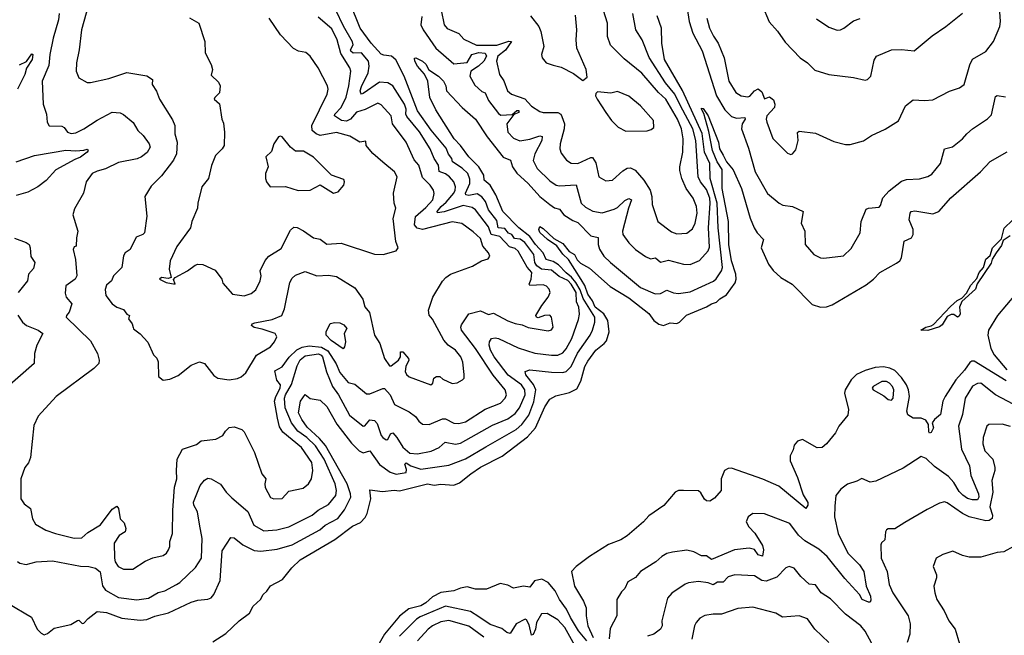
# Model space of a CAD drawing. Extents: x 1246230 to 1426786, y 660032 to 763141.
# Tile 489 of 566: x 1339436 to 1345398, y 726948 to 730677. Entities that reach past the tile are written whole.
import ezdxf

# ---------------------------------------------------------------- set-up
doc = ezdxf.new("R2010")
doc.units = 0

msp = doc.modelspace()

# ---------------------------------------------------------------- linework, layer by layer
at = {"layer": '0CON10XD'}
for points in [[(1339423.1, 727395), (1339436.7, 727385), (1339475, 727377.1), (1339535, 727393.6), (1339635, 727399.6), (1339805, 727365.5), (1339854.2, 727364.2), (1339895, 727354.2), (1339922.3, 727332.3), (1339937.4, 727247.4), (1339955, 727220.5), (1340035, 727176.7), (1340145, 727163.4), (1340215, 727172.7), (1340275, 727207.1), (1340315, 727217.3), (1340386, 727255), (1340405, 727266.7), (1340501.2, 727358.8), (1340537.2, 727415), (1340540.3, 727535), (1340525, 727621.4), (1340512.8, 727695), (1340490, 727735), (1340489.3, 727755), (1340527.9, 727855), (1340555, 727888.1), (1340575, 727899.6), (1340595.8, 727895), (1340652.6, 727862.6), (1340685.7, 727815), (1340719.5, 727779.5), (1340817.9, 727697.9), (1340853.8, 727615), (1340915, 727581.3), (1340993, 727587), (1341065, 727604.6), (1341207.5, 727675), (1341242.9, 727705), (1341305, 727740), (1341350, 727795), (1341353.5, 727825), (1341345.7, 727865), (1341279.4, 728015), (1341226.9, 728095), (1341175.3, 728145.3), (1341120.6, 728185), (1341080.8, 728235), (1341043.9, 728325), (1341038.4, 728385), (1341044.4, 728405), (1341082.2, 728467.8), (1341115, 728580), (1341135, 728615.4), (1341165, 728641.1), (1341245, 728652.5), (1341261.8, 728645), (1341268.4, 728635), (1341293.8, 728543.8), (1341330, 728455), (1341366.7, 728405), (1341431.9, 728281.9), (1341515, 728214.6), (1341525, 728216.8), (1341555, 728252.7), (1341585, 728249.6), (1341600.3, 728230.3), (1341625, 728157.5), (1341635, 728145.6), (1341655, 728132.2), (1341665, 728132.9), (1341681.2, 728168.8), (1341695, 728173.5), (1341719.7, 728145), (1341755, 728086.9), (1341798.9, 728051.1), (1341845, 728047.8), (1341926.5, 728063.5), (1341975, 728084.5), (1342011.8, 728118.2), (1342075, 728105.3), (1342105, 728111.6), (1342299.3, 728220.7), (1342390.9, 728259.1), (1342435, 728292.1), (1342462.9, 728325), (1342496.3, 728405), (1342495.2, 728435), (1342474.2, 728465), (1342393.4, 728523.4), (1342309.2, 728635), (1342287.1, 728675), (1342279.3, 728705), (1342279.5, 728725), (1342292.5, 728745), (1342315, 728749.6), (1342334, 728745), (1342455, 728690), (1342555, 728656.6), (1342655, 728643.6), (1342695, 728644.1), (1342725, 728658.2), (1342745, 728682.1), (1342778.3, 728745), (1342819.7, 728860.3), (1342826.2, 728893.8), (1342820.4, 728935), (1342807.1, 728967.1), (1342804.6, 729025), (1342775.5, 729075), (1342755, 729096.7), (1342701.5, 729121.5), (1342655, 729159.8), (1342595, 729166.5), (1342567.9, 729185), (1342554.9, 729205), (1342549.5, 729255), (1342495, 729326.6), (1342466.5, 729346.5), (1342431.1, 729351.1), (1342415, 729374.6), (1342395, 729383.2), (1342372.7, 729412.7), (1342332.7, 729415), (1342325, 729459.4), (1342275, 729525.3), (1342256, 729575), (1342234.5, 729604.5), (1342205, 729622.6), (1342155, 729611.9), (1342136.9, 729615), (1342135.8, 729625), (1342160.5, 729685), (1342161, 729711), (1342149.4, 729745), (1342115, 729776.6), (1342055.5, 729815), (1342052, 729835), (1342032.8, 729862.8), (1342018.7, 729898.7), (1341927.6, 730007.6), (1341845.3, 730125), (1341764.7, 730335), (1341713.5, 730433.5), (1341686.3, 730456.3), (1341641.1, 730461.1), (1341625, 730468.5), (1341563.2, 730535), (1341496.6, 730625), (1341435, 730781.5)], [(1339863.1, 730805), (1339810.9, 730615), (1339796.9, 730495), (1339779.4, 730415), (1339778.6, 730365), (1339794.5, 730324.5), (1339845, 730296), (1339865, 730296), (1339975, 730320.8), (1340085, 730356.7), (1340205.6, 730335.6), (1340240, 730315), (1340238.8, 730285), (1340263.8, 730243.8), (1340282.9, 730195), (1340360.9, 730070.9), (1340376.2, 730035), (1340375.8, 729985), (1340388.5, 729935), (1340385.8, 729865), (1340367.5, 729825), (1340295, 729730.8), (1340231.4, 729668.6), (1340194.4, 729605), (1340205.7, 729485.7), (1340191.2, 729385), (1340181.5, 729375), (1340141.3, 729358.6), (1340105, 729284.2), (1340074.7, 729265.3), (1340064.7, 729245.3), (1340055.2, 729174.8), (1340003.3, 729125), (1339991.9, 729095), (1339961.9, 729068.1), (1339952.6, 729042.6), (1339956.9, 729006.9), (1339996, 728955), (1340025, 728935.7), (1340065, 728921.2), (1340085, 728892.5), (1340100, 728885), (1340093.8, 728865), (1340116, 728835), (1340122.7, 728812.7), (1340125, 728803.8), (1340165, 728774), (1340212.7, 728722.7), (1340246.4, 728646.4), (1340266.1, 728626.1), (1340273.9, 728603.9), (1340276.7, 728515), (1340305, 728492.5), (1340345, 728498.8), (1340395, 728521.2), (1340475, 728583.8), (1340525, 728603.3), (1340555, 728593.3), (1340610.5, 728520.5), (1340635, 728506.2), (1340705, 728494.3), (1340755, 728504), (1340777, 728513), (1340805, 728536.7), (1340870, 728645), (1340954.5, 728695.5), (1340978.1, 728725), (1340992.2, 728755), (1340982.9, 728775), (1340905, 728802.2), (1340855, 728811.5), (1340838.8, 728825), (1340843.3, 728835), (1340858.7, 728841.3), (1340965, 728860), (1341023.5, 728885), (1341038.6, 728925), (1341070.8, 729085), (1341085, 729110.6), (1341105, 729130), (1341165, 729150.8), (1341234.7, 729124.7), (1341305, 729129.4), (1341355, 729122), (1341465, 729052.9), (1341513.8, 728983.8), (1341525, 728938), (1341553.8, 728903.8), (1341584.3, 728765), (1341616.1, 728716.1), (1341644.9, 728624.9), (1341675, 728580), (1341685, 728580.9), (1341730, 728615), (1341741.9, 728635), (1341742, 728665), (1341756.7, 728665), (1341790, 728625), (1341791.2, 728615), (1341773.9, 728576.1), (1341770.7, 728545), (1341777, 728527), (1341795, 728512.9), (1341925, 728465.7), (1341938, 728475), (1341944.2, 728505.8), (1341960, 728515), (1341980, 728515), (1341998.3, 728498.3), (1342055, 728472.5), (1342085, 728478), (1342116.7, 728495), (1342126.2, 728505), (1342127.5, 728527.5), (1342118.1, 728601.9), (1342106.2, 728635), (1342075.5, 728675), (1342030.6, 728705), (1342003.6, 728735), (1341935, 728863.3), (1341915, 728886.7), (1341911.9, 728918.1), (1341938, 728995), (1341996.8, 729093.2), (1342015.6, 729114.4), (1342045, 729136), (1342177.3, 729182.7), (1342232.5, 729215), (1342272.7, 729227.3), (1342282.9, 729245), (1342274.4, 729265), (1342240.5, 729305), (1342225, 729350.8), (1342182.3, 729392.3), (1342113.1, 729443.1), (1342055, 729452.7), (1341875.2, 729404.8), (1341843.4, 729413.4), (1341826.9, 729435), (1341832.3, 729485), (1341895, 729539.2), (1341936.5, 729585), (1341944.6, 729624.6), (1341940.9, 729645), (1341921.5, 729675), (1341875, 729721.1), (1341853.1, 729795), (1341825, 729826.9), (1341775.3, 729935), (1341693.6, 730045), (1341685.5, 730095), (1341625, 730160.6), (1341605, 730170), (1341527.5, 730132.5), (1341475, 730117.3), (1341439.7, 730075), (1341415, 730062), (1341385, 730065.2), (1341342.2, 730095), (1341344.5, 730105), (1341382.6, 730145), (1341412.9, 730207.1), (1341429, 730275), (1341440, 730365), (1341435, 730385.8), (1341381.1, 730471.1), (1341358.4, 730555), (1341325, 730621.1), (1341242.8, 730692.8)], [(1343470.9, 729655), (1343445.4, 729715), (1343433.5, 729763.5), (1343432.7, 729785), (1343450.3, 729875), (1343453.2, 729955), (1343443.9, 730015), (1343417.9, 730075), (1343348.3, 730195), (1343304.6, 730235), (1343203.4, 730353.4), (1343095, 730438.9), (1343012.6, 730522.6), (1342995.6, 730575), (1342994.2, 730655), (1342949.1, 730805)], [(1339674.5, 730715), (1339671.5, 730675), (1339638.6, 730565), (1339617.8, 730465), (1339611.7, 730398.3), (1339571.1, 730305), (1339578.2, 730165), (1339598, 730105), (1339602.9, 730055), (1339614.5, 730034.5), (1339691.4, 730031.4), (1339704.3, 730024.3), (1339725.7, 729995), (1339747, 729987), (1339775, 729992.2), (1339824.8, 730015.2), (1339905, 730068.8), (1339995, 730117.3), (1340043.3, 730113.3), (1340065, 730103.3), (1340123.9, 730053.9), (1340151.5, 730005), (1340183.1, 729975), (1340220.8, 729925), (1340225.8, 729905), (1340208.5, 729871.5), (1340172.9, 729845), (1340146.3, 729833.7), (1340035, 729812.5), (1339955, 729773.2), (1339905, 729760), (1339875, 729744.2), (1339837.5, 729695), (1339822, 729625), (1339768.3, 729531.7), (1339758, 729495), (1339788.9, 729395), (1339779.2, 729355), (1339777.5, 729305), (1339765, 729300), (1339760, 729285), (1339774.5, 729224.5), (1339782.2, 729125), (1339771.5, 729105), (1339714.5, 729065), (1339710.3, 729019.7), (1339718.1, 728995), (1339752, 728955), (1339736, 728905), (1339719.2, 728885), (1339718.1, 728875), (1339865, 728731.4), (1339906.7, 728655), (1339918.1, 728615), (1339914.2, 728595), (1339885, 728564.3), (1339656.4, 728393.6), (1339548, 728275), (1339522, 728218), (1339500.8, 728025), (1339488.3, 727991.7), (1339466.5, 727963.5), (1339441.9, 727895), (1339443.1, 727775), (1339463.3, 727745), (1339500.8, 727715), (1339513.1, 727653.1), (1339531.4, 727621.4), (1339595, 727584.3), (1339653.5, 727563.5), (1339765, 727536.5), (1339811.3, 727538.7), (1339849.1, 727570.9), (1339925, 727616.9), (1339995, 727710.8), (1340025, 727730), (1340033.3, 727715), (1340044.2, 727654.2), (1340068.3, 727628.3), (1340078, 727595), (1340073.8, 727575), (1340037.4, 727552.6), (1340007.9, 727505), (1340009.2, 727415), (1340015, 727392), (1340032.9, 727365), (1340065, 727347.5), (1340121.7, 727348.3), (1340195, 727396.7), (1340243, 727417), (1340305, 727430.6), (1340325, 727444.3), (1340337.8, 727465), (1340345.7, 727485), (1340344.2, 727515), (1340361.3, 727565), (1340363.3, 727705), (1340374.2, 727845), (1340386.7, 727895), (1340385.6, 727945), (1340390.4, 728015), (1340421.9, 728075), (1340505.6, 728104.4), (1340535, 728125.8), (1340623.6, 728136.4), (1340665, 728158.8), (1340681.2, 728185), (1340704.5, 728205.5), (1340735, 728211.4), (1340781.2, 728195), (1340795, 728180), (1340857.1, 728055), (1340902.9, 727925), (1340925.7, 727895), (1340919.5, 727865), (1340922.4, 727842.4), (1340955, 727782), (1340974.4, 727774.4), (1341025, 727775.7), (1341065, 727820.6), (1341151.5, 727838.5), (1341185.3, 727864.7), (1341202.7, 727895), (1341210, 727945), (1341204.2, 727995), (1341141.8, 728085), (1341028.3, 728178.3), (1341009.9, 728209.9), (1340996.8, 728263.2), (1340978.8, 728365), (1340986, 728395), (1341013.8, 728445), (1341015.7, 728465.7), (1340992.9, 728492.9), (1340980, 728550), (1341026, 728574), (1341068.2, 728631.8), (1341113.8, 728676.2), (1341147, 728693), (1341189.5, 728700.5), (1341263.7, 728693.6), (1341300.8, 728670.8), (1341351.5, 728591.5), (1341375, 728540.3), (1341425, 728480), (1341465, 728468.1), (1341535, 728409.8), (1341555, 728410.4), (1341635, 728442.9), (1341645, 728441.9), (1341678.6, 728405), (1341705, 728346.5), (1341795, 728301.9), (1341832.6, 728272.6), (1341852, 728245), (1341875, 728226.9), (1341915.4, 728224.6), (1341995, 728258.1), (1342015, 728259.7), (1342065, 728231.8), (1342095, 728231.1), (1342135, 728240.4), (1342255, 728317.5), (1342346.2, 728353.8), (1342374.5, 728385), (1342382.9, 728405), (1342375, 728435.6), (1342303.2, 728523.2), (1342196.5, 728685), (1342110, 728795), (1342106.4, 728815), (1342110.8, 728829.2), (1342155, 728894.2), (1342225, 728912.9), (1342275, 728890.5), (1342305, 728898.1), (1342391.7, 728851.7), (1342435, 728835.8), (1342478, 728828), (1342515, 728811.9), (1342635, 728791.9), (1342655, 728797.5), (1342665.7, 728815), (1342655.5, 728875.5), (1342645, 728886.9), (1342614.2, 728884.2), (1342575, 728870), (1342564.2, 728874.2), (1342561.9, 728885), (1342596.6, 728945), (1342636.6, 728995), (1342647.5, 729025), (1342641.5, 729045), (1342625, 729061.8), (1342605, 729070.4), (1342525, 729065.8), (1342520.4, 729075), (1342531.8, 729105), (1342536.8, 729145), (1342507.6, 729177.6), (1342453.8, 729275), (1342435, 729290.7), (1342400.8, 729300.8), (1342343.5, 729363.5), (1342291.5, 729375), (1342275, 729422.9), (1342195.7, 729525.7), (1342175, 729538.3), (1342121.5, 729551.5), (1342005, 729512.6), (1341965, 729507.5), (1341964, 729515), (1341988.3, 729545), (1342018.7, 729571.3), (1342063.9, 729625), (1342073, 729645), (1342073.8, 729665), (1342064.7, 729695), (1342039.2, 729725), (1342015, 729742.4), (1341976.5, 729756.5), (1341971.2, 729795), (1341945.2, 729835.2), (1341920.5, 729895), (1341856.7, 729996.7), (1341779.6, 730089.6), (1341774, 730105), (1341775.6, 730135), (1341765.2, 730165), (1341695, 730276.6), (1341665, 730293.8), (1341615, 730298.6), (1341515, 730229.2), (1341505, 730225.6), (1341500.8, 730230.8), (1341498.2, 730245), (1341505, 730271.1), (1341545.9, 730355), (1341552.9, 730395), (1341547.1, 730425), (1341506.2, 730475), (1341455, 730473.4), (1341440, 730485), (1341439.3, 730495), (1341454.4, 730525), (1341451.7, 730541.7), (1341396.5, 730636.5), (1341349.2, 730735)], [(1341988, 730735), (1342005, 730646), (1342025, 730623.1), (1342095, 730592.5), (1342125, 730559.4), (1342201.7, 730521.7), (1342325, 730522.8), (1342397.1, 730547.1), (1342414.2, 730545), (1342377.5, 730492.5), (1342331.2, 730455), (1342322.5, 730425), (1342341.4, 730345), (1342366.7, 730306.7), (1342389.4, 730245), (1342413.8, 730225), (1342495, 730198.2), (1342533.8, 730153.8), (1342585, 730120.8), (1342605, 730114.4), (1342695, 730113.9), (1342712.2, 730105), (1342718.9, 730091.1), (1342734, 730045), (1342733.5, 730015), (1342707.9, 729925), (1342706.4, 729895), (1342715, 729868), (1342745.8, 729825), (1342775, 729806.7), (1342814.6, 729804.6), (1342895, 729842.3), (1342905, 729841.2), (1342925, 729810), (1342941.9, 729725), (1342985, 729700), (1343025.8, 729705), (1343088.3, 729761.8), (1343115, 729777.9), (1343135, 729779.1), (1343163.1, 729765), (1343215, 729704.4), (1343253.6, 729643.6), (1343263.8, 729606.2), (1343265, 729557.5), (1343300, 729455), (1343382.4, 729392.4), (1343415, 729379.5), (1343475, 729383.1), (1343510.2, 729409.8), (1343526.1, 729443.9), (1343537.4, 729505), (1343534.6, 729545), (1343514.6, 729595), (1343470.9, 729655)], [(1343437.3, 730155), (1343403.6, 730225), (1343345.8, 730295), (1343247.4, 730447.4), (1343205.3, 730555), (1343167.1, 730615), (1343148.4, 730715)], [(1343477.1, 730745), (1343488.8, 730665), (1343512.2, 730595), (1343567.2, 730487.2), (1343654.7, 730215), (1343705, 730130), (1343745, 730090.4), (1343775, 730080), (1343825.6, 730085), (1343829.2, 730075), (1343810, 730045), (1343806.1, 730015), (1343848.1, 729898.1), (1343889.4, 729755), (1343963.8, 729623.8), (1344034.4, 729564.4), (1344056.1, 729553.9), (1344115, 729544.3), (1344179.2, 729515), (1344167.5, 729445), (1344188.8, 729395), (1344191.2, 729315), (1344243.3, 729255), (1344284.4, 729234.4), (1344305, 729231.9), (1344424.4, 729245.6), (1344469.8, 729290.2), (1344525.6, 729385), (1344530.8, 729455), (1344561.3, 729528.7), (1344575, 729535.8), (1344639.1, 729540.9), (1344648.2, 729551.8), (1344662.8, 729597.3), (1344701, 729639), (1344775, 729698.2), (1344805, 729709.1), (1344885, 729712.2), (1344935, 729727.5), (1344958.5, 729741.5), (1345010.5, 729805), (1345034.4, 729895), (1345084.4, 729905.6), (1345145, 729954.2), (1345170, 729985), (1345204.2, 730015), (1345295, 730075.6), (1345319.7, 730100.3), (1345345, 730212.2), (1345355, 730217.3), (1345405, 730209.4)], [(1343596.2, 730685), (1343612.3, 730625), (1343637.5, 730577.5), (1343664.3, 730534.3), (1343702, 730445), (1343728.9, 730305), (1343772.5, 730235), (1343805, 730214.6), (1343845, 730209.5), (1343857.1, 730212.9), (1343884.5, 730245.5), (1343907.8, 730257.8), (1343928.8, 730238.8), (1343945, 730197.5), (1343975, 730208.4), (1344000.7, 730190.7), (1344008.5, 730165), (1344005.7, 730144.3), (1343960, 730095), (1343955.6, 730075), (1343959.4, 730055), (1343996.4, 729956.4), (1344085, 729868.8), (1344105, 729860), (1344115, 729863.3), (1344135, 729887.5), (1344149.2, 729945), (1344146, 729994), (1344155, 730002), (1344255, 729990), (1344365, 729938.6), (1344435, 729921.2), (1344465, 729921.2), (1344545, 729943.3), (1344594.3, 729975.7), (1344675.6, 730014.4), (1344756.6, 730063.4), (1344800, 730155), (1344845, 730192), (1344915, 730187.1), (1344965, 730190.8), (1345065, 730244.2), (1345125.6, 730264.4), (1345155, 730283.8), (1345187.8, 730402.2), (1345205, 730438), (1345285, 730483.8), (1345332, 730545), (1345370, 730635), (1345374.5, 730665.5), (1345370.8, 730725)], [(1343930.6, 730765), (1343973, 730663), (1344025, 730606.7), (1344069.7, 730539.7), (1344161.2, 730445), (1344206.2, 730415), (1344250.3, 730370.3), (1344335, 730344.2), (1344485, 730326), (1344555, 730311.2), (1344570, 730315), (1344588.8, 730335), (1344608.8, 730431.2), (1344623.8, 730455), (1344715, 730493.1), (1344775, 730496.9), (1344852.3, 730487.7), (1344960.2, 730579.8), (1345044, 730635), (1345145, 730715.7)], [(1340465, 730688.8), (1340520, 730655), (1340557.5, 730545), (1340559.2, 730475), (1340596, 730405), (1340603.8, 730375), (1340595, 730340), (1340639.1, 730299.1), (1340649.2, 730275), (1340645.8, 730234.2), (1340616.7, 730205), (1340614.2, 730195), (1340646.7, 730166.7), (1340659.2, 730075), (1340669.3, 730050.7), (1340675.7, 729995), (1340674, 729915), (1340662, 729895), (1340621.4, 729855), (1340596.6, 729793.4), (1340578.5, 729715), (1340538, 729665), (1340514, 729565), (1340512.5, 729535), (1340478, 729455), (1340470, 729415), (1340387.3, 729302.7), (1340346.2, 729215), (1340340, 729165), (1340352.5, 729115), (1340335, 729109.2), (1340295, 729115.5), (1340282.9, 729105), (1340322, 729085), (1340377.5, 729075), (1340367.5, 729102.5), (1340377.5, 729115), (1340452.5, 729155), (1340499.3, 729190.7), (1340515, 729196.7), (1340545, 729193.3), (1340619.2, 729159.2), (1340660, 729105), (1340665, 729080), (1340725, 729013.3), (1340795, 729003.3), (1340838.3, 729018.3), (1340865, 729040), (1340892.5, 729095), (1340897.1, 729125), (1340891.4, 729155), (1340921.3, 729218.7), (1340943.8, 729245), (1341019.4, 729290.6), (1341075, 729402.5), (1341095, 729420.6), (1341115, 729417.8), (1341155, 729397.1), (1341215, 729355.8), (1341255, 729347.1), (1341295, 729316.5), (1341382.3, 729322.3), (1341585, 729256), (1341636.1, 729253.9), (1341715, 729277.5), (1341726.7, 729295), (1341712.6, 729332.6), (1341697.7, 729472.3), (1341713.3, 729535), (1341703.3, 729565), (1341698.9, 729625), (1341722.2, 729725), (1341704.4, 729755), (1341635, 729814.3), (1341575, 729865.8), (1341541.4, 729905), (1341534, 729915), (1341531.7, 729941.7), (1341495, 729935.6), (1341435, 729971.5), (1341355, 729993.1), (1341255, 729975.7), (1341230, 729985), (1341206.4, 730005), (1341204.6, 730035), (1341296.8, 730225), (1341304, 730255), (1341299.1, 730275), (1341243.1, 730385), (1341195, 730456), (1341167.6, 730477.6), (1341125, 730485.7), (1341093, 730503), (1341014.3, 730585), (1340945.5, 730685.5)], [(1341177.5, 728207.5), (1341143.7, 728255), (1341124.1, 728295), (1341136, 728365), (1341165, 728405.4), (1341195, 728381.1), (1341255, 728371.9), (1341295, 728334.4), (1341356.8, 728226.8), (1341445, 728112.1), (1341490.8, 728065), (1341515, 728052.9), (1341555, 728065.5), (1341615, 727981.8), (1341680, 727935), (1341715, 727923.5), (1341775.2, 727934.8), (1341778.8, 727951.2), (1341767.7, 727985), (1341775, 727991.8), (1341804.3, 727974.3), (1341865.7, 727954.3), (1342035, 727977.5), (1342135, 728015.7), (1342258.5, 728088.5), (1342442.8, 728195), (1342476.7, 728225), (1342518.2, 728281.8), (1342548.6, 728361.4), (1342560.4, 728435), (1342547.5, 728467.5), (1342501.1, 728525), (1342495.7, 728545), (1342524, 728556), (1342655, 728540.7), (1342725, 728538.6), (1342745, 728545.3), (1342775, 728576.8), (1342813.7, 728656.3), (1342889.3, 728765), (1342904.4, 728795.6), (1342919, 728845), (1342917.3, 728875), (1342848.2, 728988.2), (1342829.6, 729039.6), (1342804.2, 729085), (1342777.8, 729117.8), (1342745, 729142.3), (1342698, 729192), (1342665, 729212.9), (1342623.2, 729225), (1342605.4, 729265), (1342559.3, 729315), (1342525, 729364.1), (1342458.7, 729415), (1342361.6, 729515), (1342318.7, 729615), (1342285.2, 729675), (1342248, 729705), (1342245.2, 729735), (1342216, 729786), (1342156, 729845), (1342104.7, 729915), (1342066.8, 729955), (1341955, 730130.8), (1341919.6, 730205), (1341908.1, 730305), (1341886.6, 730346.6), (1341844.6, 730395), (1341827.8, 730425), (1341826.2, 730443.8), (1341835, 730445.6), (1341875, 730426.4), (1341895, 730407.8), (1341913.5, 730373.5), (1341971.1, 730335), (1342002.5, 730305), (1342016.1, 730275), (1342020, 730245), (1342115.7, 730145.7), (1342195.5, 730075), (1342267.3, 729967.3), (1342363.6, 729843.6), (1342407.8, 729825), (1342418.9, 729785), (1342445, 729746.6), (1342515.2, 729685.2), (1342585.5, 729605.5), (1342645, 729556.2), (1342675, 729537.1), (1342705, 729528.5), (1342731.1, 729495), (1342785, 729460.3), (1342815, 729448.3), (1342895, 729367.5), (1342938.1, 729358.1), (1342938.2, 729315), (1342946.3, 729286.4), (1342973.6, 729245), (1343013.5, 729205), (1343195.6, 729055), (1343284.4, 729015.6), (1343315, 729018.2), (1343355, 729037.3), (1343395, 729022.1), (1343425, 729018.7), (1343495, 729027.3), (1343636.5, 729093.5), (1343652.2, 729107.8), (1343685.2, 729154.8), (1343691.6, 729175), (1343664.6, 729415), (1343659.6, 729565), (1343617.5, 729715), (1343614.6, 729805), (1343582.5, 729875), (1343567.9, 729987.9), (1343448.3, 730248.3), (1343341, 730435), (1343324.2, 730535), (1343321.6, 730625), (1343295, 730699.2)], [(1341871.1, 730695), (1341865.4, 730645), (1341877.9, 730615), (1341954.6, 730505), (1342065, 730410), (1342145, 730417.6), (1342174.3, 730465.7), (1342215, 730478.8), (1342255, 730474.7), (1342262.7, 730455), (1342245.3, 730424.8), (1342214.5, 730395.5), (1342166.5, 730365), (1342161.3, 730335), (1342190.7, 730280.7), (1342235, 730242.2), (1342255, 730233.3), (1342275, 730187.1), (1342335, 730109.1), (1342349.2, 730099.3), (1342418.5, 730101.5), (1342445, 730126.3), (1342457.3, 730127.3), (1342457.6, 730115), (1342428.3, 730101.7), (1342386.3, 730045), (1342392.3, 729995), (1342425, 729958.9), (1342465, 729943.2), (1342525, 729953.2), (1342585, 729972.7), (1342599.6, 729969.6), (1342596.7, 729945), (1342554.7, 729865), (1342544.6, 729824.6), (1342569.5, 729775), (1342645, 729701.2), (1342684.3, 729675), (1342705, 729669.3), (1342805, 729676.7), (1342835.5, 729565), (1342861.2, 729541.2), (1342906.5, 729516.5), (1342962.6, 729507.4), (1343035, 729529.6), (1343055, 729538.2), (1343099.2, 729580.8), (1343125, 729594), (1343140.4, 729585), (1343121.2, 729535), (1343086.4, 729396.4), (1343088.5, 729375), (1343124.1, 729324.1), (1343165, 729284.5), (1343225, 729242.2), (1343255, 729227.1), (1343285, 729233.3), (1343315, 729207.8), (1343365, 729220.5), (1343455, 729195.3), (1343495, 729194.5), (1343551.2, 729218.8), (1343605, 729275.7), (1343611.6, 729298.4), (1343605.9, 729415.9), (1343616.7, 729565), (1343614.1, 729595), (1343595, 729647.6), (1343558.7, 729695), (1343544.4, 729725), (1343529.3, 729945), (1343511.1, 730015), (1343437.3, 730155)], [(1342529.3, 730699.3), (1342578.6, 730635), (1342591.9, 730605), (1342609.2, 730515), (1342596.2, 730465), (1342598.8, 730445), (1342624.3, 730414.3), (1342665, 730402), (1342715, 730390), (1342789.7, 730349.7), (1342845, 730307.5), (1342872.5, 730327.5), (1342866, 730375), (1342810, 730505), (1342805.5, 730555), (1342810, 730615), (1342801.5, 730705)], [(1344261.1, 730681.1), (1344335, 730631.2), (1344385, 730612.9), (1344405, 730614.4), (1344425, 730624.3), (1344485, 730670), (1344525, 730684)], [(1339435, 730402.9), (1339476.4, 730423.6), (1339508.9, 730468.9), (1339515.2, 730465.2), (1339511.6, 730435), (1339476.4, 730383.6), (1339466.7, 730345), (1339422.1, 730255)], [(1343105, 730000.8), (1343235, 730003.8), (1343259.5, 730010.5), (1343276.1, 730023.9), (1343273.3, 730065), (1343195, 730154.2), (1343125, 730214.4), (1343055, 730241.2), (1343015, 730231.2), (1342935, 730240), (1342925, 730230), (1342922.5, 730215), (1342932.5, 730195), (1342984, 730115), (1343018.8, 730065), (1343058.8, 730025), (1343105, 730000.8)], [(1340605, 726908.5), (1340685, 726958.8), (1340764, 727035), (1340828.2, 727081.8), (1340850, 727125), (1340893.8, 727165), (1340910, 727195), (1340933.3, 727215), (1340955, 727246.7), (1341026.7, 727285), (1341084.3, 727355.7), (1341134.2, 727405), (1341345, 727527.2), (1341450.9, 727609.1), (1341499.8, 727630.2), (1341527.9, 727662.1), (1341539.5, 727685), (1341562.5, 727775), (1341555, 727828.8), (1341632.1, 727817.9), (1341703.6, 727826.4), (1341735, 727823.1), (1341905, 727865.3), (1341945, 727857.3), (1341985, 727864), (1342065, 727857.7), (1342098.3, 727871.7), (1342167.5, 727925), (1342225, 727965.8), (1342357, 728033), (1342510.8, 728149.2), (1342559.4, 728205), (1342615, 728332), (1342645, 728378.8), (1342681.2, 728398.8), (1342765, 728419.1), (1342808.9, 728441.1), (1342833.4, 728486.6), (1342857.9, 728575), (1342875, 728609.1), (1342924.2, 728675), (1342975, 728714.6), (1342988, 728732), (1343005.4, 728785), (1342996.2, 728855), (1342973.3, 728895), (1342919.6, 728935), (1342903.3, 728973.2), (1342875, 729013.2), (1342857.2, 729067.2), (1342835, 729103.2), (1342759.6, 729225), (1342725, 729256.7), (1342687.6, 729307.6), (1342631.3, 729345), (1342585, 729387.7), (1342578.4, 729405), (1342585, 729423.5), (1342605, 729412.3), (1342670.3, 729350.3), (1342725, 729321.4), (1342763, 729273), (1342795, 729253.4), (1342811.6, 729221.6), (1342831.7, 729201.8), (1342885, 729170.8), (1343010.3, 729060.3), (1343125, 728992.4), (1343245, 728896.2), (1343276.1, 728855), (1343305, 728833.1), (1343335, 728823.6), (1343375, 728840.9), (1343415, 728836.7), (1343430.8, 728845), (1343472.9, 728887.1), (1343593.5, 728936.5), (1343625, 728956.3), (1343655, 728966), (1343675, 728986.8), (1343715, 729010.7), (1343767, 729083), (1343774.3, 729105.7), (1343772.6, 729135), (1343746.1, 729216.1), (1343729.2, 729315), (1343727.6, 729455), (1343689.7, 729655), (1343688.6, 729768.6), (1343659.5, 729815), (1343631.2, 729885), (1343609.2, 729999.2), (1343578.1, 730108.1), (1343563.8, 730135), (1343565, 730140), (1343575, 730139.4), (1343604.5, 730095), (1343667.2, 729935), (1343673.8, 729895), (1343695, 729856.9), (1343715, 729815.8), (1343755, 729766.2), (1343806.2, 729655), (1343858.8, 729475), (1343882.1, 729415), (1343901.1, 729385), (1343938.9, 729345), (1343926.2, 729295), (1343969.1, 729195), (1343997.7, 729157.7), (1344045, 729114.4), (1344112.2, 729075), (1344235, 728950.8), (1344285, 728936), (1344321.9, 728938.1), (1344355, 728950), (1344560.2, 729069.8), (1344605.4, 729104.6), (1344644.4, 729145.6), (1344745, 729201.2), (1344764.4, 729215.6), (1344775.4, 729234.6), (1344791.4, 729335), (1344835, 729354.5), (1344846.6, 729375), (1344845.9, 729405), (1344822.4, 729465), (1344827.1, 729505), (1344834, 729515), (1344855, 729518.2), (1344965, 729501.2), (1345001.9, 729515), (1345073.4, 729596.6), (1345252.9, 729755), (1345311.4, 729818.6), (1345415, 729875.8)], [(1341335, 729626.5), (1341365, 729633.3), (1341398.5, 729675), (1341402.5, 729695), (1341397.8, 729707.8), (1341324.2, 729734.2), (1341214.1, 729844.1), (1341155, 729880), (1341105, 729881.2), (1341075, 729903.8), (1341025, 729966.2), (1341015, 729971.2), (1341003, 729967), (1340974.4, 729925.6), (1340960.9, 729879.1), (1340926.2, 729845), (1340940.8, 729785), (1340924.3, 729745), (1340923.9, 729713.9), (1340930, 729695), (1340953.3, 729665), (1341045, 729666.2), (1341122.3, 729642.3), (1341195, 729644), (1341255, 729676), (1341335, 729626.5)], [(1339415, 729816.2), (1339525, 729853.1), (1339633, 729873), (1339715, 729886.5), (1339775, 729881.4), (1339825, 729885.5), (1339845, 729892.9), (1339851.1, 729885), (1339845.4, 729875), (1339805, 729844.4), (1339769.5, 729830.5), (1339655, 729766.4), (1339597, 729703), (1339545.6, 729664.4), (1339485, 729631.3), (1339415, 729612.2)], [(1344935, 728794.8), (1344891.2, 728795), (1344921.9, 728815), (1344955, 728821.5), (1344968.8, 728831.2), (1345071.1, 728938.9), (1345111.1, 728975), (1345139.7, 728990.2), (1345169.4, 729020.6), (1345195, 729067.9), (1345230.2, 729109.8), (1345246.2, 729145), (1345270.7, 729175), (1345284.8, 729225.2), (1345312.4, 729247.6), (1345325.9, 729295), (1345381.4, 729348.6), (1345397.1, 729412.9), (1345448, 729462)], [(1339403.9, 729353.9), (1339475, 729327.3), (1339492.4, 729315), (1339499.8, 729295), (1339502.8, 729242.8), (1339527.1, 729205), (1339520, 729170), (1339490, 729135), (1339483.8, 729095), (1339425.7, 729024.3)], [(1345432.2, 729367.8), (1345391.1, 729338.9), (1345381.1, 729308.9), (1345347.6, 729265), (1345324, 729226), (1345317.4, 729202.6), (1345233.8, 729076.2), (1345223.5, 729045), (1345139.5, 728970.5), (1345125.2, 728935), (1345130, 728895), (1345125, 728881.1), (1345115, 728874.5), (1345091.5, 728891.5), (1345075, 728891.1), (1345052.2, 728877.8), (1345021.1, 728828.9), (1345005, 728815.4), (1344935, 728794.8)], [(1345465.4, 729014.6), (1345356.7, 728885), (1345301.6, 728795), (1345297.6, 728765), (1345315.8, 728685), (1345336.2, 728646.2), (1345412.7, 728555)], [(1339425, 728886.7), (1339452, 728845), (1339478, 728825), (1339548, 728795), (1339576.2, 728775), (1339539.2, 728705), (1339525.8, 728655), (1339524.4, 728595), (1339342.2, 728435)], [(1341395, 728683.3), (1341322.5, 728732.5), (1341292.2, 728765), (1341290.7, 728785), (1341315, 728836.2), (1341345, 728842.7), (1341375, 728841), (1341398, 728828), (1341415.9, 728805.9), (1341401.5, 728775), (1341409.5, 728725), (1341403.3, 728695), (1341395, 728683.3)], [(1345409.2, 728489.2), (1345215, 728607.7), (1345200.8, 728609.2), (1345189.2, 728600.8), (1345157.2, 728552.8), (1345103, 728495), (1345038.8, 728395), (1345025.3, 728365), (1345010.9, 728285), (1344974.3, 728255.7), (1344960.2, 728235), (1344968.9, 728205), (1344955, 728176.4), (1344945, 728172.5), (1344940.6, 728180.6), (1344938.8, 728225), (1344921.5, 728251.5), (1344895, 728262.3), (1344845, 728262.9), (1344813.4, 728283.4), (1344808.2, 728305), (1344823, 728395), (1344817.5, 728435), (1344804.8, 728465), (1344775, 728509), (1344735, 728551.2), (1344705, 728565.8), (1344666.1, 728573.9), (1344615, 728570.5), (1344555, 728551.7), (1344502, 728528), (1344469.6, 728495), (1344434.7, 728435.3), (1344430, 728415), (1344454.2, 728315), (1344449.7, 728280.3), (1344395.7, 728214.3), (1344375.8, 728174.2), (1344321.7, 728108.3), (1344293.9, 728086.1), (1344264.1, 728084.1), (1344175, 728133.8), (1344145, 728124), (1344125, 728100), (1344118.7, 728071.3), (1344100, 728035), (1344100.8, 728005), (1344145, 727903.8), (1344179.2, 727799.2), (1344206.9, 727753.1), (1344208.6, 727735), (1344195, 727716.7), (1344031.5, 727851.5), (1343935, 727892.9), (1343745, 727959.4), (1343725, 727958.9), (1343703.3, 727945), (1343682.2, 727895), (1343684, 727825), (1343642.1, 727777.9), (1343615, 727760), (1343595, 727762.5), (1343581.8, 727771.8), (1343560.5, 727810.5), (1343545, 727821.9), (1343455.4, 727825.4), (1343425, 727825.6), (1343405, 727815.6), (1343336.7, 727733.3), (1343245, 727670.4), (1343213.8, 727635), (1343115, 727550), (1343075, 727525.5), (1343001.8, 727498.2), (1342885, 727424.6), (1342805.6, 727365), (1342777.8, 727335), (1342795.4, 727245), (1342850.4, 727155), (1342866.7, 727115), (1342866.4, 727065), (1342875.4, 727005), (1342908.6, 726935)], [(1345488.5, 728328.5), (1345343.8, 728403.8), (1345255, 728474.5), (1345235, 728473.5), (1345205, 728456.7), (1345159.6, 728385), (1345144.7, 728285.3), (1345119.7, 728215), (1345137.4, 728075), (1345187, 727975), (1345194, 727915), (1345241.6, 727805), (1345243.3, 727785), (1345235, 727768), (1345205, 727768.4), (1345175, 727776.2), (1345145.7, 727795.7), (1345125, 727818.5), (1345092.8, 727872.8), (1345059.2, 727909.2), (1344975, 727969.4), (1344925, 728017.9), (1344895, 728030), (1344785, 727959.6), (1344619.5, 727880.5), (1344585, 727875.3), (1344535, 727898.1), (1344505, 727881.4), (1344447.6, 727862.4), (1344407.4, 727832.6), (1344377.1, 727795), (1344370.7, 727729.3), (1344368.8, 727665), (1344391.1, 727565), (1344449.4, 727445), (1344520.8, 727375), (1344546.6, 727335), (1344560.3, 727245), (1344587.7, 727185), (1344590.3, 727159.7), (1344585, 727148.8), (1344575, 727148.5), (1344537.7, 727165), (1344520.4, 727195), (1344432.4, 727292.4), (1344325.3, 727425), (1344275, 727469.2), (1344190.7, 727520.7), (1344151.5, 727555), (1344099.2, 727625), (1343945, 727684.3), (1343875, 727686.2), (1343846.2, 727665), (1343834, 727635), (1343850.8, 727605), (1343886.4, 727566.4), (1343932.5, 727492.5), (1343938.7, 727465), (1343932.7, 727427.3), (1343907.9, 727435), (1343885, 727468.1), (1343853.6, 727476.4), (1343764.6, 727465.4), (1343625, 727407.8), (1343595, 727430), (1343565, 727429.4), (1343517.3, 727452.7), (1343475, 727462.5), (1343388.3, 727451.7), (1343355, 727443.1), (1343324.7, 727425.3), (1343288.1, 727391.9), (1343195.4, 727334.6), (1343165, 727297.5), (1343118.1, 727271.9), (1343099.7, 727230.3), (1343079.7, 727210.3), (1343051.4, 727165), (1343050.6, 727065), (1343011.2, 726988.8), (1343004.3, 726925.7)], [(1344715, 728372.5), (1344725.5, 728385), (1344727.7, 728435), (1344721.2, 728455), (1344703.3, 728475), (1344683.8, 728485), (1344655, 728485.2), (1344603.1, 728455), (1344597.5, 728445), (1344602.5, 728435), (1344668.6, 728398.6), (1344695, 728376.2), (1344715, 728372.5)], [(1339365, 727141.9), (1339507.6, 727057.6), (1339542.5, 726985), (1339565, 726960), (1339585, 726950), (1339605, 726958.8), (1339645, 726991.2), (1339745, 727014), (1339785, 727037.1), (1339795, 727039.2), (1339815, 727020), (1339825, 727022), (1339849.8, 727050.2), (1339905, 727091.9), (1339961.2, 727085), (1340055, 727050.8), (1340165, 727038.6), (1340205, 727043.1), (1340255, 727063.3), (1340336.9, 727083.1), (1340475, 727148.8), (1340515, 727160), (1340575, 727165.7), (1340595, 727174.2), (1340610.5, 727195), (1340650.1, 727279.9), (1340661.1, 727458.9), (1340715, 727540), (1340735, 727538), (1340786.2, 727496.2), (1340855, 727461.6), (1340895, 727457.6), (1340995, 727469.7), (1341085, 727495.8), (1341252.9, 727587.1), (1341285.5, 727615), (1341362.9, 727655), (1341402.5, 727707.5), (1341440.6, 727785), (1341439.8, 727805), (1341419.7, 727865), (1341286.9, 728096.9), (1341250.3, 728140.3), (1341177.5, 728207.5)], [(1345435, 728213.1), (1345385, 728227.3), (1345303.3, 728225), (1345292.5, 728215), (1345269.2, 728145), (1345267.7, 728107.7), (1345280, 728065), (1345327.5, 728015), (1345340.8, 727965), (1345340.8, 727945), (1345321.5, 727885), (1345328.4, 727815), (1345310.4, 727725), (1345325.9, 727675), (1345323.5, 727655), (1345305, 727643.8), (1345285, 727642.1), (1345185.7, 727665), (1345144.2, 727685), (1345051.1, 727751.1), (1345035, 727756.2), (1345005, 727748.2), (1344929.5, 727710.5), (1344795, 727630.5), (1344735, 727592), (1344695, 727592), (1344685, 727586.7), (1344678, 727575), (1344674.4, 727525.6), (1344653.1, 727506.9), (1344650.8, 727495), (1344652.2, 727415), (1344688.1, 727335), (1344700.6, 727255), (1344722.5, 727205), (1344815, 727066.2), (1344826.7, 727016.7), (1344826.2, 726955), (1344810, 726905)], [(1345453.9, 727486.1), (1345395, 727453.3), (1345355, 727448.8), (1345255, 727422), (1345185, 727421.2), (1345145, 727431.2), (1345085, 727458), (1345025, 727438), (1344985.8, 727414.2), (1344966.7, 727365), (1344986.7, 727315), (1344986.7, 727295), (1344970, 727245), (1344976, 727205), (1344988, 727165), (1345032.5, 727095), (1345060.8, 727035), (1345100, 726985), (1345126.1, 726896.1)], [(1344595, 726897.5), (1344555, 726972.5), (1344529.2, 727005), (1344435.2, 727075.2), (1344345, 727169.4), (1344288.6, 727205), (1344253.8, 727253.8), (1344215, 727258.2), (1344165, 727304.3), (1344125, 727354), (1344095, 727363.8), (1344075, 727356.2), (1344020.2, 727299.8), (1343955, 727275.3), (1343929.3, 727279.3), (1343885, 727307.6), (1343765, 727314.6), (1343725, 727301.1), (1343695, 727269.6), (1343661, 727269), (1343635, 727252.5), (1343605, 727265.4), (1343545, 727273.3), (1343484.5, 727265.5), (1343465, 727257.1), (1343385, 727202.9), (1343358, 727172), (1343324.5, 727035.5), (1343325.5, 727005), (1343316.7, 726985), (1343275, 726953.8), (1343238, 726942)], [(1342869.2, 726915), (1342820.2, 726975), (1342771.1, 727055), (1342747, 727107), (1342705, 727165.4), (1342677.4, 727217.4), (1342635, 727267.5), (1342597, 727287), (1342552.3, 727277.7), (1342525, 727238.6), (1342485.6, 727244.4), (1342425, 727232.5), (1342390.6, 727250.6), (1342345, 727262.4), (1342262.7, 727227.3), (1342195, 727227.6), (1342145, 727241.2), (1342105, 727233.9), (1342065, 727216.1), (1341985, 727206.2), (1341935, 727181.2), (1341895.2, 727145), (1341865, 727127), (1341792.5, 727107.5), (1341735, 727063.1), (1341644.6, 726955.4), (1341588.8, 726855)], [(1342797.2, 726885), (1342736.3, 726995), (1342695, 727042.2), (1342628.8, 727078.8), (1342595, 727078.1), (1342564.4, 727025), (1342558.5, 726985), (1342545, 726952.5), (1342535, 726948.6), (1342520.5, 727010.5), (1342505, 727041.4), (1342495.5, 727045.5), (1342442.5, 727017.5), (1342405, 726958.9), (1342386, 726965), (1342355, 726989.6), (1342285, 727013.3), (1342215, 727060), (1342165, 727091.6), (1342015, 727124.3), (1341860.1, 727059.9), (1341838.2, 727045), (1341735, 726943.3)], [(1344334.5, 726905), (1344250.6, 726985), (1344205, 727047.5), (1344155, 727065.5), (1344055, 727057.1), (1344015, 727081.1), (1343875, 727118.6), (1343785, 727110.8), (1343685, 727075.8), (1343635, 727076.7), (1343585, 727066.7), (1343555, 727050.8), (1343530.8, 727025), (1343521.4, 727005), (1343505.5, 726924.5)], [(1342246.8, 726936.8), (1342155, 727002.4), (1342035, 727036.6), (1341985, 727029.8), (1341935, 727004.7), (1341909.3, 726985), (1341844.6, 726915)]]:
    msp.add_lwpolyline(points, dxfattribs=at)

doc.saveas('drawing.dxf')
